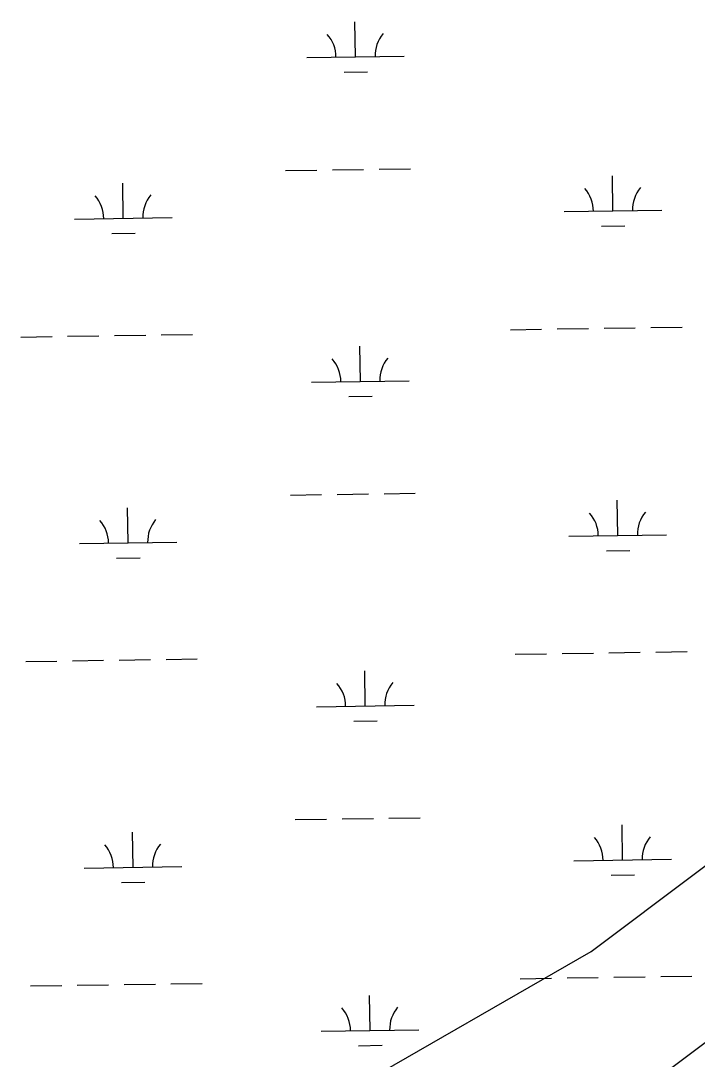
# Model space of a CAD drawing. Extents: x 3807117 to 3845308, y 337856 to 363736.
# Drawn here: x 3841600 to 3842293, y 348115 to 349179 of the extents above; entities that cross this region are included whole.
import ezdxf

# ---------------------------------------------------------------- set-up
doc = ezdxf.new("R2010")
doc.units = 0
doc.layers.add('V-SITE-VEGE', color=7, linetype='Continuous')
doc.layers.add('V-WETL-SWMP', color=7, linetype='Continuous')

msp = doc.modelspace()

# ---------------------------------------------------------------- linework, layer by layer
at = {"layer": 'V-SITE-VEGE'}
msp.add_lwpolyline([(3841933, 348080.7), (3842184.7, 348225.6), (3842405.4, 348391.2), (3842551.1, 348685.2), (3842696.8, 348921.2), (3842741, 349161.4), (3842754.2, 349409.8), (3842780.7, 349513.3), (3842860.1, 349517.4), (3842807.2, 349302.1), (3842829.2, 349136.5), (3842780.7, 348941.9), (3842732.1, 348768), (3842595.3, 348503), (3842409.8, 348213.2), (3842233.2, 348080.7)], dxfattribs=at)
at = {"layer": 'V-WETL-SWMP'}
for p, q in [((3841943.1, 349142.4), (3841942.6, 349178.4)), ((3841893.1, 349141.7), (3841993.1, 349143.2)), ((3841931.4, 349126.8), (3841955.4, 349127.2)), ((3841871.5, 349025.9), (3841903.5, 349026.4)), ((3841919.4, 349026.6), (3841951.4, 349027.1)), ((3841967.4, 349027.3), (3841999.4, 349027.8)), ((3842207, 348984.5), (3842206.4, 349020.5)), ((3841705.1, 348977), (3841704.6, 349013)), ((3841655.1, 348976.2), (3841755.1, 348977.7)), ((3842157, 348983.8), (3842257, 348985.3)), ((3842195.2, 348968.9), (3842219.2, 348969.3)), ((3841693.3, 348961.4), (3841717.3, 348961.7)), ((3841744.1, 348857.5), (3841776.1, 348858)), ((3842101.9, 348862.8), (3842133.9, 348863.3)), ((3842149.9, 348863.6), (3842181.9, 348864)), ((3842197.9, 348864.3), (3842229.9, 348864.8)), ((3842245.9, 348865), (3842277.9, 348865.5)), ((3841600.1, 348855.3), (3841632.1, 348855.8)), ((3841648.1, 348856), (3841680.1, 348856.5)), ((3841696.1, 348856.8), (3841728.1, 348857.2)), ((3841948.1, 348809.8), (3841947.6, 348845.8)), ((3841898.1, 348809), (3841998.1, 348810.5)), ((3841936.3, 348794.2), (3841960.3, 348794.5)), ((3841876.4, 348693.3), (3841908.4, 348693.8)), ((3841924.4, 348694), (3841956.4, 348694.5)), ((3841972.4, 348694.7), (3842004.4, 348695.2)), ((3842211.9, 348651.9), (3842211.4, 348687.9)), ((3841710.1, 348644.3), (3841709.5, 348680.3)), ((3841660.1, 348643.6), (3841760.1, 348645.1)), ((3842161.9, 348651.1), (3842261.9, 348652.6)), ((3842200.2, 348636.3), (3842224.2, 348636.6)), ((3841698.3, 348628.7), (3841722.3, 348629.1)), ((3842106.9, 348530.2), (3842138.9, 348530.7)), ((3842154.9, 348530.9), (3842186.9, 348531.4)), ((3842202.9, 348531.6), (3842234.9, 348532.1)), ((3842250.9, 348532.4), (3842282.9, 348532.8)), ((3841605.1, 348522.7), (3841637.1, 348523.2)), ((3841653, 348523.4), (3841685, 348523.9)), ((3841701, 348524.1), (3841733, 348524.6)), ((3841749, 348524.8), (3841781, 348525.3)), ((3841953.1, 348477.2), (3841952.6, 348513.2)), ((3841903.1, 348476.4), (3842003.1, 348477.9)), ((3841941.3, 348461.5), (3841965.3, 348461.9)), ((3841881.4, 348360.6), (3841913.4, 348361.1)), ((3841929.4, 348361.4), (3841961.4, 348361.8)), ((3841977.4, 348362.1), (3842009.4, 348362.6)), ((3841715.1, 348311.7), (3841714.5, 348347.7)), ((3842216.9, 348319.2), (3842216.4, 348355.2)), ((3842166.9, 348318.5), (3842266.9, 348320)), ((3841665.1, 348311), (3841765.1, 348312.5)), ((3841703.3, 348296.1), (3841727.3, 348296.5)), ((3842205.2, 348303.6), (3842229.2, 348304)), ((3842111.9, 348197.6), (3842143.9, 348198)), ((3842159.9, 348198.3), (3842191.9, 348198.8)), ((3842207.9, 348199), (3842239.9, 348199.5)), ((3842255.9, 348199.7), (3842287.9, 348200.2)), ((3841610, 348190.1), (3841642, 348190.5)), ((3841658, 348190.8), (3841690, 348191.2)), ((3841706, 348191.5), (3841738, 348192)), ((3841754, 348192.2), (3841786, 348192.7)), ((3841958.1, 348144.5), (3841957.5, 348180.5)), ((3841908.1, 348143.8), (3842008.1, 348145.3)), ((3841946.3, 348128.9), (3841970.3, 348129.3))]:
    msp.add_line(p, q, dxfattribs=at)
for centre, start, end in [((3841887.9, 349142.1), 0.0865, 41.6302), ((3841998.4, 349143.7), 140.0865, 181.6302), ((3842151.7, 348984.1), 0.0865, 41.6302), ((3842262.2, 348985.8), 140.0865, 181.6302), ((3841649.9, 348976.6), 0.0865, 41.6302), ((3841760.3, 348978.3), 140.0865, 181.6302), ((3841892.9, 348809.4), 0.0865, 41.6302), ((3842003.3, 348811.1), 140.0865, 181.6302), ((3841654.8, 348644), 0.0865, 41.6302), ((3841765.3, 348645.6), 140.0865, 181.6302), ((3842156.7, 348651.5), 0.0865, 41.6302), ((3842267.2, 348653.2), 140.0865, 181.6302), ((3841897.8, 348476.8), 0.0865, 41.6302), ((3842008.3, 348478.5), 140.0865, 181.6302), ((3842161.7, 348318.9), 0.0865, 41.6302), ((3842272.2, 348320.5), 140.0865, 181.6302), ((3841659.8, 348311.4), 0.0865, 41.6302), ((3841770.3, 348313), 140.0865, 181.6302), ((3841902.8, 348144.2), 0.0865, 41.6302), ((3842013.3, 348145.8), 140.0865, 181.6302)]:
    msp.add_arc(centre, 35.2, start, end, dxfattribs=at)

doc.saveas('drawing.dxf')
